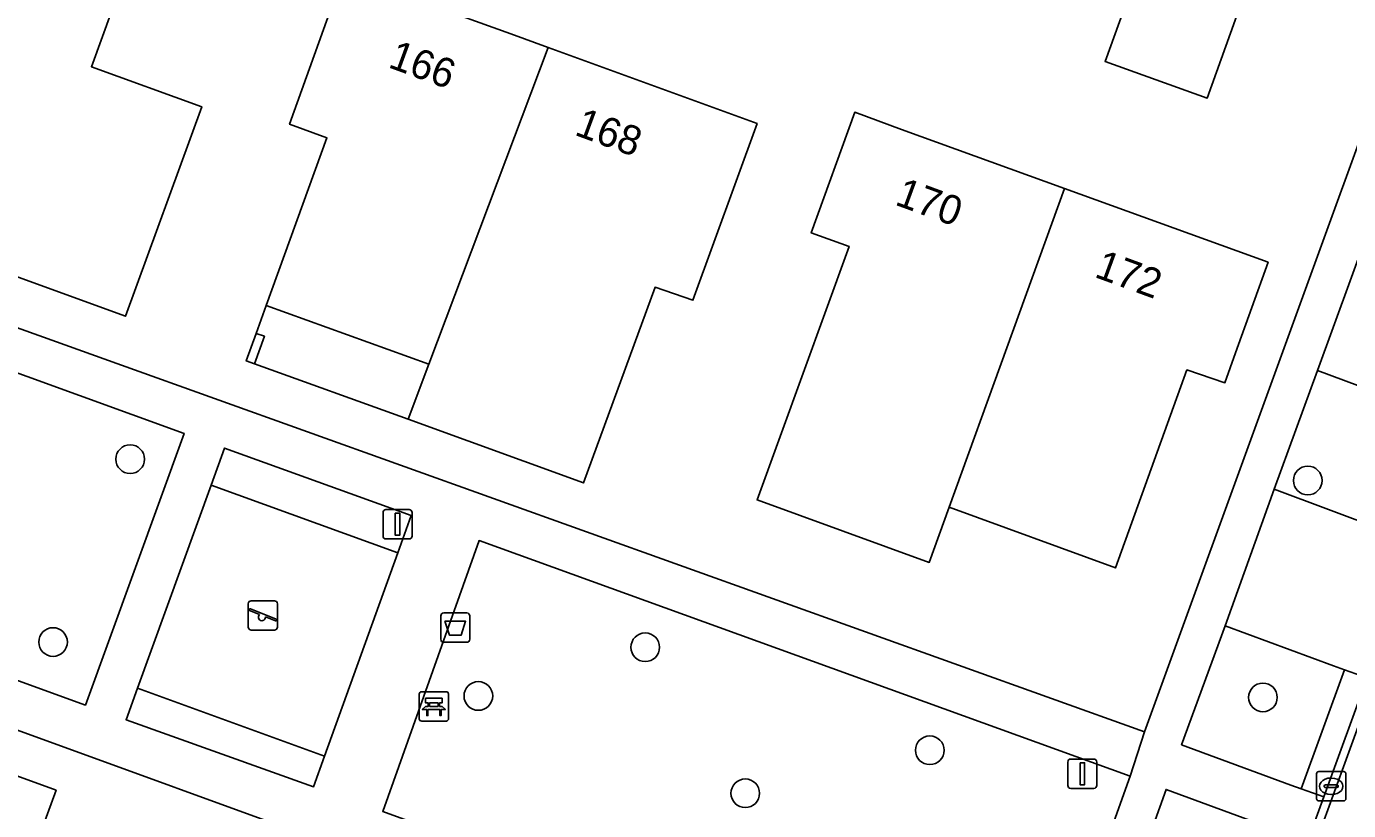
# Model space of a CAD drawing. Extents: x 155275 to 156265, y 382654 to 383635.
# Drawn here: x 155842.67 to 155887.75, y 382948.93 to 382975.69 of the extents above; entities that cross this region are included whole.
import ezdxf

# ---------------------------------------------------------------- set-up
doc = ezdxf.new("R2010")
doc.units = 0
for name, color, linetype in [('IMGEO_Afvalbak', 7, 'Continuous'), ('IMGEO_Bank', 7, 'Continuous'), ('IMGEO_Boom', 7, 'Continuous'), ('IMGEO_Erf', 7, 'Continuous'), ('IMGEO_Groenvoorziening', 7, 'Continuous'), ('IMGEO_Kolk', 7, 'Continuous'), ('IMGEO_Lichtmast', 7, 'Continuous'), ('IMGEO_Pand', 7, 'Continuous'), ('IMGEO_Pand_nummerreeks', 7, 'Continuous'), ('IMGEO_Pand_overbouw', 7, 'Continuous'), ('IMGEO_Parkeervlak_open', 7, 'Continuous'), ('IMGEO_Rijbaan_lokaal_gesloten', 7, 'Continuous'), ('IMGEO_Rijbaan_lokaal_open', 7, 'Continuous'), ('IMGEO_Speelvoorziening', 7, 'Continuous'), ('IMGEO_Terreindeel_zand', 7, 'Continuous'), ('IMGEO_Voetpad_open', 7, 'Continuous')]:
    doc.layers.add(name, color=color, linetype=linetype)

msp = doc.modelspace()

# ---------------------------------------------------------------- linework, layer by layer
at = {"layer": 'IMGEO_Afvalbak'}
for p, q in [((155856.796, 382954.778), (155856.796, 382955.578)), ((155856.796, 382955.578), (155856.796, 382954.778)), ((155856.896, 382955.678), (155857.686, 382955.678)), ((155857.686, 382955.678), (155856.896, 382955.678)), ((155857.786, 382955.578), (155857.786, 382954.778)), ((155857.786, 382954.778), (155857.786, 382955.578)), ((155857.686, 382954.678), (155856.896, 382954.678)), ((155856.896, 382954.678), (155857.686, 382954.678))]:
    msp.add_line(p, q, dxfattribs=at)
msp.add_lwpolyline([(155856.939, 382955.392), (155857.643, 382955.392), (155857.494, 382954.922), (155857.088, 382954.922), (155856.939, 382955.392)], dxfattribs=at)
for centre, start, end in [((155856.896, 382955.578), 90, 180), ((155856.896, 382955.578), 90, 180), ((155857.686, 382955.578), 0, 90), ((155857.686, 382955.578), 360, 90), ((155856.896, 382954.778), 180, 270), ((155856.896, 382954.778), 180, 270), ((155857.686, 382954.778), 270, 0), ((155857.686, 382954.778), 270, 0)]:
    msp.add_arc(centre, 0.1, start, end, dxfattribs=at)
at = {"layer": 'IMGEO_Bank'}
for p, q in [((155856.06, 382952.065), (155856.06, 382952.906)), ((155856.06, 382952.906), (155856.06, 382952.065)), ((155856.135, 382952.99), (155856.976, 382952.99)), ((155856.976, 382952.99), (155856.135, 382952.99)), ((155856.369, 382952.496), (155856.369, 382952.602)), ((155856.413, 382952.602), (155856.413, 382952.496)), ((155856.701, 382952.608), (155856.419, 382952.608)), ((155856.707, 382952.496), (155856.707, 382952.602)), ((155856.751, 382952.602), (155856.751, 382952.496)), ((155857.06, 382952.915), (155857.06, 382952.074)), ((155857.06, 382952.074), (155857.06, 382952.915)), ((155856.757, 382952.388), (155856.364, 382952.388)), ((155856.419, 382952.49), (155856.701, 382952.49)), ((155856.985, 382951.99), (155856.144, 382951.99)), ((155856.144, 382951.99), (155856.985, 382951.99))]:
    msp.add_line(p, q, dxfattribs=at)
for points in [[(155856.363, 382952.608), (155856.277, 382952.608), (155856.277, 382952.769), (155856.84, 382952.769), (155856.84, 382952.608), (155856.757, 382952.608)], [(155856.307, 382952.388), (155856.165, 382952.388), (155856.277, 382952.49), (155856.363, 382952.49)], [(155856.357, 382952.381), (155856.357, 382952.174), (155856.314, 382952.174), (155856.314, 382952.381)], [(155856.757, 382952.49), (155856.84, 382952.49), (155856.952, 382952.388), (155856.813, 382952.388)], [(155856.807, 382952.381), (155856.807, 382952.174), (155856.763, 382952.174), (155856.763, 382952.381)]]:
    msp.add_lwpolyline(points, dxfattribs=at)
for centre, radius, start, end in [((155856.138, 382952.912), 0.0779, 92.4484, 184.2845), ((155856.138, 382952.912), 0.0779, 92.4484, 184.2845), ((155856.362, 382952.601), 0.00671, 2.8957, 87.1043), ((155856.419, 382952.601), 0.00671, 92.8957, 177.1043), ((155856.701, 382952.601), 0.00671, 2.8957, 87.1043), ((155856.758, 382952.601), 0.00671, 92.8957, 177.1043), ((155856.982, 382952.912), 0.0779, 2.4484, 94.2845), ((155856.982, 382952.912), 0.0779, 2.4484, 94.2845), ((155856.307, 382952.381), 0.00671, 2.8957, 87.1043), ((155856.364, 382952.381), 0.00671, 92.8957, 177.1043), ((155856.362, 382952.497), 0.00671, 272.8957, 357.1043), ((155856.419, 382952.497), 0.00671, 182.8957, 267.1043), ((155856.701, 382952.497), 0.00671, 272.8957, 357.1043), ((155856.758, 382952.497), 0.00671, 182.8957, 267.1043), ((155856.756, 382952.381), 0.00671, 2.8957, 87.1043), ((155856.813, 382952.381), 0.00671, 92.8957, 177.1043), ((155856.138, 382952.068), 0.0779, 182.4484, 274.2845), ((155856.138, 382952.068), 0.0779, 182.4484, 274.2845), ((155856.982, 382952.068), 0.0779, 272.4484, 4.2845), ((155856.982, 382952.068), 0.0779, 272.4484, 4.2845)]:
    msp.add_arc(centre, radius, start, end, dxfattribs=at)
at = {"layer": 'IMGEO_Boom'}
for centre in [(155846.202, 382960.925), (155886.362, 382960.197), (155843.573, 382954.686), (155863.767, 382954.507), (155858.076, 382952.845), (155884.832, 382952.795), (155873.472, 382950.993), (155867.179, 382949.526)]:
    msp.add_circle(centre, 0.489, dxfattribs=at)
at = {"layer": 'IMGEO_Erf'}
for points in [[(155815.563, 383003.587), (155803.373, 383007.958), (155803.344, 383007.878), (155814.627, 383003.794), (155812.383, 382997.713), (155807.505, 382999.513), (155802.482, 382985.7), (155800.143, 382986.554), (155799.514, 382984.832), (155798.857, 382983.032), (155794.84, 382984.507), (155794.244, 382982.888), (155817.258, 382974.414), (155845.91, 382964.137), (155880.792, 382951.626), (155889.819, 382976.447), (155889.87, 382976.588)], [(155840.019, 382981.509), (155837.391, 382982.474), (155838.538, 382985.6), (155837.416, 382986.01), (155838.657, 382989.39), (155842.761, 382987.916), (155844.568, 382992.891), (155847.501, 382991.829), (155850.461, 382990.758), (155848.665, 382985.778), (155852.768, 382984.295), (155850.381, 382977.751), (155846.624, 382979.121), (155844.881, 382974.314), (155848.641, 382972.949), (155846.046, 382965.802), (155838.99, 382968.361), (155831.934, 382970.92), (155832.069, 382971.267), (155834.531, 382978.054), (155838.252, 382976.693)], [(155878.437, 382980.551), (155881.26, 382979.539), (155884.744, 382978.29), (155882.935, 382973.245), (155879.452, 382974.493), (155880.383, 382977.091), (155877.559, 382978.104)], [(155853.474, 382977.5), (155859.184, 382975.435), (155860.453, 382974.972), (155867.583, 382972.373), (155865.394, 382966.345), (155864.103, 382966.792), (155861.667, 382960.114), (155855.679, 382962.284), (155856.389, 382964.171), (155850.842, 382966.173), (155852.91, 382971.892), (155851.641, 382972.351)], [(155870.913, 382972.76), (155872.512, 382972.176), (155878.069, 382970.162), (155885.011, 382967.646), (155883.894, 382964.553), (155883.534, 382963.532), (155882.242, 382963.972), (155879.802, 382957.216), (155874.134, 382959.286), (155873.452, 382957.401), (155867.58, 382959.534), (155870.721, 382968.181), (155869.429, 382968.643)], [(155850.494, 382965.215), (155850.779, 382965.118), (155850.439, 382964.178), (155850.159, 382964.279)], [(155839.795, 382931.32), (155841.21, 382930.822), (155841.044, 382930.35), (155841.403, 382930.224), (155839.409, 382924.565), (155839.05, 382924.691), (155835.511, 382925.998), (155837.817, 382932.357), (155835.614, 382933.153), (155838.111, 382940.031), (155833.823, 382941.592), (155837.55, 382951.859), (155843.674, 382949.631), (155842.963, 382947.676), (155842.724, 382947.018), (155845.261, 382946.095), (155843.597, 382941.639), (155842.987, 382941.864), (155842.064, 382939.359), (155842.674, 382939.134)]]:
    msp.add_lwpolyline(points, close=True, dxfattribs=at)
msp.add_lwpolyline([(155780.113, 382945.991), (155867.203, 382914.393), (155867.255, 382914.495), (155864.055, 382915.66), (155866.086, 382921.27), (155869.286, 382920.105), (155870.988, 382924.735), (155867.774, 382925.878), (155869.239, 382929.918), (155864.546, 382931.622), (155866.017, 382935.658), (155864.025, 382936.374), (155865.931, 382941.549), (155874.418, 382938.44), (155873.731, 382936.48), (155875.083, 382935.986), (155876.306, 382939.329), (155819.213, 382960.092)], dxfattribs=at)
at = {"layer": 'IMGEO_Groenvoorziening'}
for points in [[(155814.373, 382974.023), (155811.038, 382964.752), (155844.676, 382952.537), (155848.041, 382961.804)], [(155890.758, 382962.436), (155890.419, 382962.565), (155886.699, 382963.949), (155885.218, 382959.899), (155888.919, 382958.518), (155889.288, 382958.385)], [(155849.415, 382961.302), (155848.959, 382960.042), (155855.326, 382957.731), (155855.781, 382958.999)], [(155858.099, 382958.145), (155854.818, 382948.899), (155876.986, 382940.814), (155880.309, 382950.108)], [(155887.612, 382953.737), (155887.236, 382953.869), (155883.547, 382955.236), (155882.057, 382951.18), (155885.787, 382949.804), (155886.132, 382949.679)], [(155846.455, 382953.112), (155846.065, 382952.033), (155852.46, 382949.747), (155852.833, 382950.787)], [(155886.356, 382947.885), (155881.532, 382949.659), (155878.58, 382941.412), (155878.197, 382940.349), (155882.984, 382938.626)]]:
    msp.add_lwpolyline(points, close=True, dxfattribs=at)
at = {"layer": 'IMGEO_Kolk'}
for p, q in [((155886.661, 382949.339), (155886.661, 382950.191)), ((155886.736, 382950.265), (155887.588, 382950.265)), ((155887.149, 382950.045), (155887.174, 382950.045)), ((155887.662, 382950.191), (155887.662, 382949.339)), ((155886.92, 382949.759), (155886.92, 382949.771)), ((155887.358, 382949.722), (155886.96, 382949.722)), ((155886.963, 382949.808), (155887.361, 382949.808)), ((155887.172, 382949.485), (155887.147, 382949.485)), ((155887.404, 382949.771), (155887.404, 382949.759)), ((155887.588, 382949.265), (155886.736, 382949.265))]:
    msp.add_line(p, q, dxfattribs=at)
for points in [[(155886.661, 382949.339), (155886.661, 382950.191)], [(155886.736, 382950.265), (155887.588, 382950.265)], [(155887.662, 382950.191), (155887.662, 382949.339)], [(155887.588, 382949.265), (155886.736, 382949.265)]]:
    msp.add_lwpolyline(points, dxfattribs=at)
for centre, radius, start, end in [((155886.738, 382950.189), 0.0765, 91.552, 178.448), ((155886.738, 382950.189), 0.0765, 91.552, 178.448), ((155887.586, 382950.189), 0.0765, 1.552, 88.448), ((155887.586, 382950.189), 0.0765, 1.552, 88.448), ((155886.96, 382949.768), 0.0403, 85.8775, 175.7526), ((155886.957, 382949.758), 0.0366, 178.938, 274.7102), ((155887.361, 382949.765), 0.043, 264.8664, 352.4533), ((155887.365, 382949.77), 0.0386, 1.7309, 96.639), ((155886.738, 382949.341), 0.0765, 181.552, 268.448), ((155886.738, 382949.341), 0.0765, 181.552, 268.448), ((155887.586, 382949.341), 0.0765, 271.552, 358.448), ((155887.586, 382949.341), 0.0765, 271.552, 358.448)]:
    msp.add_arc(centre, radius, start, end, dxfattribs=at)
for centre, major_axis, ratio, start_param, end_param in [((155887.148, 382949.765), (-0.387, 0.002), 0.722429, 4.712389, 7.853982), ((155887.173, 382949.765), (-0.39, 0.002), 0.717154, 1.570796, 4.712389)]:
    msp.add_ellipse(centre, major_axis=major_axis, ratio=ratio, start_param=start_param, end_param=end_param, dxfattribs=at)
at = {"layer": 'IMGEO_Lichtmast'}
for p, q in [((155854.825, 382958.303), (155854.825, 382959.103)), ((155854.825, 382959.103), (155854.825, 382958.303)), ((155854.925, 382959.203), (155855.715, 382959.203)), ((155855.715, 382959.203), (155854.925, 382959.203)), ((155855.815, 382959.103), (155855.815, 382958.303)), ((155855.815, 382958.303), (155855.815, 382959.103)), ((155855.715, 382958.203), (155854.925, 382958.203)), ((155854.925, 382958.203), (155855.715, 382958.203)), ((155878.178, 382949.792), (155878.178, 382950.592)), ((155878.178, 382950.592), (155878.178, 382949.792)), ((155878.278, 382950.692), (155879.068, 382950.692)), ((155879.068, 382950.692), (155878.278, 382950.692)), ((155879.168, 382950.592), (155879.168, 382949.792)), ((155879.168, 382949.792), (155879.168, 382950.592)), ((155879.068, 382949.692), (155878.278, 382949.692)), ((155878.278, 382949.692), (155879.068, 382949.692))]:
    msp.add_line(p, q, dxfattribs=at)
for points in [[(155855.245, 382959.078), (155855.395, 382959.078), (155855.395, 382958.328), (155855.245, 382958.328), (155855.245, 382959.078)], [(155878.598, 382950.567), (155878.748, 382950.567), (155878.748, 382949.817), (155878.598, 382949.817), (155878.598, 382950.567)]]:
    msp.add_lwpolyline(points, dxfattribs=at)
for centre, start, end in [((155854.925, 382959.103), 90, 180), ((155854.925, 382959.103), 90, 180), ((155855.715, 382959.103), 0, 90), ((155855.715, 382959.103), 360, 90), ((155854.925, 382958.303), 180, 270), ((155854.925, 382958.303), 180, 270), ((155855.715, 382958.303), 270, 0), ((155855.715, 382958.303), 270, 0), ((155878.278, 382950.592), 90, 180), ((155878.278, 382950.592), 90, 180), ((155879.068, 382950.592), 0, 90), ((155879.068, 382950.592), 360, 90), ((155878.278, 382949.792), 180, 270), ((155878.278, 382949.792), 180, 270), ((155879.068, 382949.792), 270, 0), ((155879.068, 382949.792), 270, 0)]:
    msp.add_arc(centre, 0.1, start, end, dxfattribs=at)
at = {"layer": 'IMGEO_Pand'}
for points in [[(155847.501, 382991.829), (155838.99, 382968.361), (155846.046, 382965.802), (155848.641, 382972.949), (155844.881, 382974.314), (155846.624, 382979.121), (155850.381, 382977.751), (155852.768, 382984.295), (155848.665, 382985.778), (155850.461, 382990.758)], [(155884.744, 382978.29), (155881.26, 382979.539), (155880.383, 382977.091), (155879.452, 382974.493), (155882.935, 382973.245)], [(155860.453, 382974.972), (155859.184, 382975.435), (155853.474, 382977.5), (155851.641, 382972.351), (155852.91, 382971.892), (155850.842, 382966.173), (155856.389, 382964.171)], [(155860.453, 382974.972), (155856.389, 382964.171), (155855.679, 382962.284), (155861.667, 382960.114), (155864.103, 382966.792), (155865.394, 382966.345), (155867.583, 382972.373)], [(155878.069, 382970.162), (155872.512, 382972.176), (155870.913, 382972.76), (155869.429, 382968.643), (155870.721, 382968.181), (155867.58, 382959.534), (155873.452, 382957.401), (155874.134, 382959.286)], [(155883.534, 382963.532), (155883.894, 382964.553), (155885.011, 382967.646), (155878.069, 382970.162), (155874.134, 382959.286), (155879.802, 382957.216), (155882.242, 382963.972)], [(155850.779, 382965.118), (155850.494, 382965.215), (155850.159, 382964.279), (155850.439, 382964.178)], [(155845.261, 382946.095), (155842.724, 382947.018), (155842.963, 382947.676), (155843.674, 382949.631), (155837.55, 382951.859), (155833.823, 382941.592), (155838.111, 382940.031), (155835.614, 382933.153), (155837.817, 382932.357), (155835.511, 382925.998), (155839.05, 382924.691), (155841.044, 382930.35), (155841.21, 382930.822), (155839.795, 382931.32), (155842.674, 382939.134), (155842.064, 382939.359), (155842.987, 382941.864), (155843.597, 382941.639)]]:
    msp.add_lwpolyline(points, close=True, dxfattribs=at)
at = {"layer": 'IMGEO_Pand_overbouw'}
msp.add_lwpolyline([(155856.389, 382964.171), (155850.842, 382966.173), (155850.494, 382965.215), (155850.159, 382964.279), (155850.439, 382964.178), (155855.679, 382962.284)], close=True, dxfattribs=at)
at = {"layer": 'IMGEO_Parkeervlak_open'}
for points in [[(155893.235, 382966.818), (155892.452, 382967.108), (155892.09, 382967.242), (155888.391, 382968.599), (155886.699, 382963.949), (155890.419, 382962.565), (155890.758, 382962.436), (155891.535, 382962.139)], [(155890.07, 382958.103), (155889.288, 382958.385), (155888.919, 382958.518), (155885.218, 382959.899), (155883.547, 382955.236), (155887.236, 382953.869), (155887.612, 382953.737), (155888.386, 382953.466)]]:
    msp.add_lwpolyline(points, close=True, dxfattribs=at)
at = {"layer": 'IMGEO_Rijbaan_lokaal_gesloten'}
for points in [[(155873.092, 382910.654), (155874.858, 382915.509), (155882.339, 382936.035), (155887.715, 382950.8), (155895.046, 382970.953)], [(155888.386, 382953.466), (155887.454, 382950.901), (155886.907, 382949.399), (155886.356, 382947.885), (155882.984, 382938.626), (155882.436, 382937.121), (155882.077, 382936.136), (155881.239, 382933.838), (155879.518, 382929.122), (155878.316, 382925.829), (155875.769, 382918.848), (155874.586, 382915.605), (155874.317, 382914.864), (155874.071, 382914.189), (155872.823, 382910.756)]]:
    msp.add_lwpolyline(points, dxfattribs=at)
at = {"layer": 'IMGEO_Rijbaan_lokaal_open'}
msp.add_lwpolyline([(155900.336, 382974.34), (155896.752, 382975.64), (155895.046, 382970.953), (155887.715, 382950.8), (155882.339, 382936.035), (155874.858, 382915.509), (155873.092, 382910.654), (155876.656, 382909.301), (155878.3, 382913.785), (155884.403, 382930.526), (155890.565, 382947.477), (155898.644, 382969.702)], close=True, dxfattribs=at)
at = {"layer": 'IMGEO_Speelvoorziening'}
for p, q in [((155850.232, 382955.193), (155850.232, 382955.993)), ((155850.232, 382955.993), (155850.232, 382955.193)), ((155850.615, 382955.621), (155850.276, 382955.758)), ((155850.301, 382955.818), (155851.177, 382955.465)), ((155850.332, 382956.093), (155851.122, 382956.093)), ((155851.122, 382956.093), (155850.332, 382956.093)), ((155851.222, 382955.993), (155851.222, 382955.193)), ((155851.222, 382955.193), (155851.222, 382955.993)), ((155851.153, 382955.405), (155850.813, 382955.542)), ((155851.122, 382955.093), (155850.332, 382955.093)), ((155850.332, 382955.093), (155851.122, 382955.093))]:
    msp.add_line(p, q, dxfattribs=at)
for centre, radius, start, end in [((155850.332, 382955.993), 0.1, 90, 180), ((155850.332, 382955.993), 0.1, 90, 180), ((155850.289, 382955.788), 0.0327, 68.078, 248.078), ((155851.122, 382955.993), 0.1, 0, 90), ((155851.122, 382955.993), 0.1, 360, 90), ((155850.694, 382955.531), 0.12, 130.9928, 5.1632), ((155851.165, 382955.435), 0.0327, 248.078, 68.078), ((155850.332, 382955.193), 0.1, 180, 270), ((155850.332, 382955.193), 0.1, 180, 270), ((155851.122, 382955.193), 0.1, 270, 0), ((155851.122, 382955.193), 0.1, 270, 0)]:
    msp.add_arc(centre, radius, start, end, dxfattribs=at)
at = {"layer": 'IMGEO_Terreindeel_zand'}
msp.add_lwpolyline([(155855.326, 382957.731), (155848.959, 382960.042), (155846.455, 382953.112), (155852.833, 382950.787)], close=True, dxfattribs=at)
at = {"layer": 'IMGEO_Voetpad_open'}
for points in [[(155817.258, 382974.414), (155794.244, 382982.888), (155793.451, 382981.639), (155809.733, 382975.708), (155806.295, 382966.522), (155790.126, 382972.445), (155789.359, 382971.074), (155819.213, 382960.092), (155876.306, 382939.329), (155876.986, 382940.814), (155854.818, 382948.899), (155858.099, 382958.145), (155880.309, 382950.108), (155880.792, 382951.626), (155845.91, 382964.137)], [(155814.373, 382974.023), (155848.041, 382961.804), (155844.676, 382952.537), (155811.038, 382964.752)], [(155848.959, 382960.042), (155849.415, 382961.302), (155855.781, 382958.999), (155855.326, 382957.731), (155852.833, 382950.787), (155852.46, 382949.747), (155846.065, 382952.033), (155846.455, 382953.112)], [(155888.386, 382953.466), (155887.612, 382953.737), (155886.132, 382949.679), (155886.907, 382949.399), (155887.454, 382950.901)]]:
    msp.add_lwpolyline(points, close=True, dxfattribs=at)
for points in [[(155892.703, 382977.109), (155890.354, 382977.962), (155889.87, 382976.588), (155889.819, 382976.447), (155880.792, 382951.626), (155880.309, 382950.108), (155876.986, 382940.814), (155876.306, 382939.329), (155875.083, 382935.986), (155870.988, 382924.735), (155869.286, 382920.105), (155867.255, 382914.495), (155867.203, 382914.393), (155866.718, 382913.032), (155869.136, 382912.156)], [(155882.057, 382951.18), (155883.547, 382955.236), (155885.218, 382959.899), (155886.699, 382963.949), (155888.391, 382968.599), (155891.085, 382976.099), (155892.405, 382975.659)], [(155869.721, 382913.481), (155868.549, 382913.893), (155869.754, 382917.342), (155870.967, 382920.648), (155873.466, 382927.55), (155874.68, 382930.864), (155876.418, 382935.589), (155877.635, 382938.898), (155881.336, 382937.541), (155881.669, 382937.414), (155882.436, 382937.121), (155882.984, 382938.626), (155878.197, 382940.349), (155878.58, 382941.412), (155881.532, 382949.659), (155886.356, 382947.885), (155886.907, 382949.399), (155886.132, 382949.679), (155885.787, 382949.804), (155882.057, 382951.18)]]:
    msp.add_lwpolyline(points, dxfattribs=at)

# ---------------------------------------------------------------- texts
at = {"layer": 'IMGEO_Pand_nummerreeks'}
for s, rotation, p in [('166', 339.9178, (155854.964, 382974.307)), ('168', 339.7746, (155861.319, 382972.001)), ('170', 339.8777, (155872.246, 382969.618)), ('172', 339.8777, (155879.05, 382967.152))]:
    msp.add_text(s, height=1, rotation=rotation, dxfattribs=at).set_placement(p)

doc.saveas('drawing.dxf')
